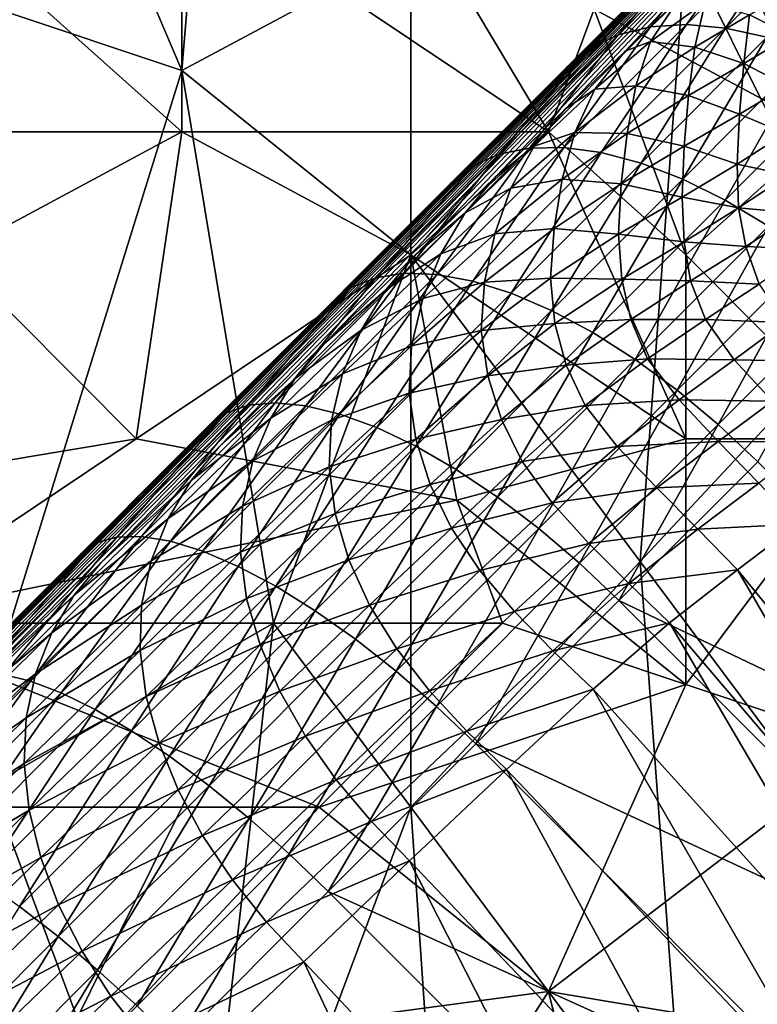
# Model space of a CAD drawing. Extents: x -0.3 to 0.3, y -0.266 to 0.266.
# Tile 307 of 430: x 0.117 to 0.138, y 0.102 to 0.13. Entities that reach past the tile are written whole.
import ezdxf

# ---------------------------------------------------------------- set-up
doc = ezdxf.new("R2010")
doc.units = 0

msp = doc.modelspace()

# ---------------------------------------------------------------- linework, layer by layer
for points in [[(0.062422, 0.058292, 0.651207), (0.098325, 0.094278, 0.707415), (0.153116, 0.149106, 0.661847)], [(0.071184, 0.066945, 0.641935), (0.062422, 0.058292, 0.651207), (0.153116, 0.149106, 0.661847)], [(0.073212, 0.068952, 0.639939), (0.071184, 0.066945, 0.641935), (0.153116, 0.149106, 0.661847)], [(0.0752, 0.070919, 0.637953), (0.073212, 0.068952, 0.639939), (0.153116, 0.149106, 0.661847)], [(0.077147, 0.072845, 0.635977), (0.0752, 0.070919, 0.637953), (0.153116, 0.149106, 0.661847)], [(0.079052, 0.07473, 0.634012), (0.077147, 0.072845, 0.635977), (0.153116, 0.149106, 0.661847)], [(0.080917, 0.076574, 0.63206), (0.079052, 0.07473, 0.634012), (0.153116, 0.149106, 0.661847)], [(0.082743, 0.078379, 0.630117), (0.080917, 0.076574, 0.63206), (0.153116, 0.149106, 0.661847)], [(0.08453, 0.080147, 0.628184), (0.082743, 0.078379, 0.630117), (0.153116, 0.149106, 0.661847)], [(0.086383, 0.081978, 0.626145), (0.08453, 0.080147, 0.628184), (0.153116, 0.149106, 0.661847)], [(0.095263, 0.09075, 0.615906), (0.086383, 0.081978, 0.626145), (0.153116, 0.149106, 0.661847)], [(0.101113, 0.096522, 0.608537), (0.095263, 0.09075, 0.615906), (0.153116, 0.149106, 0.661847)], [(0.098325, 0.094278, 0.707415), (0.129371, 0.12534, 0.693811), (0.153116, 0.149106, 0.661847)], [(0.106393, 0.101728, 0.601386), (0.101113, 0.096522, 0.608537), (0.153116, 0.149106, 0.661847)], [(0.111163, 0.106424, 0.594416), (0.106393, 0.101728, 0.601386), (0.153116, 0.149106, 0.661847)], [(0.153116, 0.149106, 0.661847), (0.115452, 0.110642, 0.587633), (0.111163, 0.106424, 0.594416)], [(0.153116, 0.149106, 0.661847), (0.119289, 0.114409, 0.58104), (0.115452, 0.110642, 0.587633)], [(0.153116, 0.149106, 0.661847), (0.122701, 0.117755, 0.574642), (0.119289, 0.114409, 0.58104)], [(0.153116, 0.149106, 0.661847), (0.125718, 0.120707, 0.568446), (0.122701, 0.117755, 0.574642)], [(0.153116, 0.149106, 0.661847), (0.128367, 0.123293, 0.562462), (0.125718, 0.120707, 0.568446)], [(0.153116, 0.149106, 0.661847), (0.130677, 0.125543, 0.556698), (0.128367, 0.123293, 0.562462)], [(0.129371, 0.12534, 0.693811), (0.142052, 0.138037, 0.680251), (0.153116, 0.149106, 0.661847)], [(0.153116, 0.149106, 0.661847), (0.132677, 0.127484, 0.551169), (0.130677, 0.125543, 0.556698)], [(0.153116, 0.149106, 0.661847), (0.134395, 0.129148, 0.545887), (0.132677, 0.127484, 0.551169)], [(0.153116, 0.149106, 0.661847), (0.135882, 0.130559, 0.540875), (0.134395, 0.129148, 0.545887)], [(0.121613, 0.128587, 0.768198), (0.122935, 0.144508, 0.768304), (0.116328, 0.14097, 0.767567)], [(0.121613, 0.128587, 0.768198), (0.12822, 0.132125, 0.768931), (0.122935, 0.144508, 0.768304)], [(0.202647, 0.143044, 0.584312), (0.167234, 0.106822, 0.684081), (0.089653, 0.029259, 0.659767)], [(0.202647, 0.143044, 0.584312), (0.089653, 0.029259, 0.659767), (0.10117, 0.040994, 0.639939)], [(0.202647, 0.143044, 0.584312), (0.10117, 0.040994, 0.639939), (0.103137, 0.042982, 0.637953)], [(0.202647, 0.143044, 0.584312), (0.103137, 0.042982, 0.637953), (0.105063, 0.044929, 0.635977)], [(0.202647, 0.143044, 0.584312), (0.105063, 0.044929, 0.635977), (0.106947, 0.046834, 0.634012)], [(0.202647, 0.143044, 0.584312), (0.106947, 0.046834, 0.634012), (0.108791, 0.048699, 0.63206)], [(0.202647, 0.143044, 0.584312), (0.108791, 0.048699, 0.63206), (0.110597, 0.050525, 0.630117)], [(0.202647, 0.143044, 0.584312), (0.110597, 0.050525, 0.630117), (0.112365, 0.052313, 0.628184)], [(0.202647, 0.143044, 0.584312), (0.112365, 0.052313, 0.628184), (0.114196, 0.054165, 0.626145)], [(0.202647, 0.143044, 0.584312), (0.114196, 0.054165, 0.626145), (0.122968, 0.063045, 0.615906)], [(0.202647, 0.143044, 0.584312), (0.122968, 0.063045, 0.615906), (0.12874, 0.068895, 0.608537)], [(0.202647, 0.143044, 0.584312), (0.12874, 0.068895, 0.608537), (0.133945, 0.074175, 0.601386)], [(0.133945, 0.074175, 0.601386), (0.138642, 0.078945, 0.594416), (0.202647, 0.143044, 0.584312)], [(0.111042, 0.132125, 0.76699), (0.121613, 0.128587, 0.768198), (0.116328, 0.14097, 0.767567)], [(0.129371, 0.12534, 0.693811), (0.135921, 0.131898, 0.687614), (0.142052, 0.138037, 0.680251)], [(0.141434, 0.121511, 0.770204), (0.141434, 0.137432, 0.770227), (0.136149, 0.132125, 0.769757)], [(0.132185, 0.126818, 0.710629), (0.121613, 0.133894, 0.711779), (0.126899, 0.135663, 0.711634)], [(0.132185, 0.126818, 0.710629), (0.126899, 0.135663, 0.711634), (0.133506, 0.130356, 0.710779)], [(0.115006, 0.126818, 0.71112), (0.113685, 0.133894, 0.711964), (0.121613, 0.126818, 0.711023)], [(0.121613, 0.126818, 0.711023), (0.113685, 0.133894, 0.711964), (0.121613, 0.133894, 0.711779)], [(0.121613, 0.126818, 0.711023), (0.121613, 0.133894, 0.711779), (0.132185, 0.126818, 0.710629)], [(0.136165, 0.12991, 0.695849), (0.138502, 0.133221, 0.691282), (0.135128, 0.129844, 0.694677)], [(0.135128, 0.129844, 0.694677), (0.138502, 0.133221, 0.691282), (0.137519, 0.13294, 0.690095)], [(0.137288, 0.12981, 0.696935), (0.139586, 0.133333, 0.692407), (0.136165, 0.12991, 0.695849)], [(0.136165, 0.12991, 0.695849), (0.139586, 0.133333, 0.692407), (0.138502, 0.133221, 0.691282)], [(0.137288, 0.12981, 0.696935), (0.140753, 0.133276, 0.693449), (0.139586, 0.133333, 0.692407)], [(0.138478, 0.129545, 0.697917), (0.140753, 0.133276, 0.693449), (0.137288, 0.12981, 0.696935)], [(0.135128, 0.129844, 0.694677), (0.137519, 0.13294, 0.690095), (0.134194, 0.129612, 0.69344)], [(0.134194, 0.129612, 0.69344), (0.137519, 0.13294, 0.690095), (0.136654, 0.132497, 0.688865)], [(0.134194, 0.129612, 0.69344), (0.136654, 0.132497, 0.688865), (0.13338, 0.12922, 0.692159)], [(0.13338, 0.12922, 0.692159), (0.136654, 0.132497, 0.688865), (0.135921, 0.131898, 0.687614)], [(0.115006, 0.107359, 0.767341), (0.121613, 0.128587, 0.768198), (0.111042, 0.132125, 0.76699)], [(0.12822, 0.12328, 0.768914), (0.12822, 0.132125, 0.768931), (0.121613, 0.128587, 0.768198)], [(0.12822, 0.12328, 0.768914), (0.136149, 0.132125, 0.769757), (0.12822, 0.132125, 0.768931)], [(0.134827, 0.114435, 0.769529), (0.136149, 0.132125, 0.769757), (0.12822, 0.12328, 0.768914)], [(0.133506, 0.130356, 0.710779), (0.13747, 0.132125, 0.710432), (0.140113, 0.126818, 0.710045)], [(0.134827, 0.114435, 0.769529), (0.141434, 0.121511, 0.770204), (0.136149, 0.132125, 0.769757)], [(0.140113, 0.126818, 0.710045), (0.13747, 0.132125, 0.710432), (0.144077, 0.130356, 0.709431)], [(0.129371, 0.12534, 0.693811), (0.1327, 0.128672, 0.690856), (0.135921, 0.131898, 0.687614)], [(0.13338, 0.12922, 0.692159), (0.135921, 0.131898, 0.687614), (0.1327, 0.128672, 0.690856)], [(0.139183, 0.129595, 0.527119), (0.137976, 0.130192, 0.531265), (0.139334, 0.130993, 0.527372)], [(0.135125, 0.129423, 0.54037), (0.134395, 0.129148, 0.545887), (0.135882, 0.130559, 0.540875)], [(0.136704, 0.130558, 0.535793), (0.135125, 0.129423, 0.54037), (0.135882, 0.130559, 0.540875)], [(0.136407, 0.129256, 0.535449), (0.135125, 0.129423, 0.54037), (0.136704, 0.130558, 0.535793)], [(0.137976, 0.130192, 0.531265), (0.136407, 0.129256, 0.535449), (0.136704, 0.130558, 0.535793)], [(0.132185, 0.126818, 0.710629), (0.133506, 0.130356, 0.710779), (0.136149, 0.12328, 0.71021)], [(0.136149, 0.12328, 0.71021), (0.133506, 0.130356, 0.710779), (0.140113, 0.126818, 0.710045)], [(0.137814, 0.128791, 0.530975), (0.136407, 0.129256, 0.535449), (0.137976, 0.130192, 0.531265)], [(0.139183, 0.129595, 0.527119), (0.137814, 0.128791, 0.530975), (0.137976, 0.130192, 0.531265)], [(0.132626, 0.12637, 0.698989), (0.135128, 0.129844, 0.694677), (0.131638, 0.126352, 0.697774)], [(0.131638, 0.126352, 0.697774), (0.135128, 0.129844, 0.694677), (0.134194, 0.129612, 0.69344)], [(0.133704, 0.126225, 0.700115), (0.136165, 0.12991, 0.695849), (0.132626, 0.12637, 0.698989)], [(0.132626, 0.12637, 0.698989), (0.136165, 0.12991, 0.695849), (0.135128, 0.129844, 0.694677)], [(0.133704, 0.126225, 0.700115), (0.137288, 0.12981, 0.696935), (0.136165, 0.12991, 0.695849)], [(0.134853, 0.125919, 0.701134), (0.137288, 0.12981, 0.696935), (0.133704, 0.126225, 0.700115)], [(0.134853, 0.125919, 0.701134), (0.138478, 0.129545, 0.697917), (0.137288, 0.12981, 0.696935)], [(0.131638, 0.126352, 0.697774), (0.134194, 0.129612, 0.69344), (0.130757, 0.126172, 0.696491)], [(0.130757, 0.126172, 0.696491), (0.134194, 0.129612, 0.69344), (0.13338, 0.12922, 0.692159)], [(0.134704, 0.128144, 0.53993), (0.133516, 0.128047, 0.545286), (0.135125, 0.129423, 0.54037)], [(0.135125, 0.129423, 0.54037), (0.133516, 0.128047, 0.545286), (0.134395, 0.129148, 0.545887)], [(0.136407, 0.129256, 0.535449), (0.134704, 0.128144, 0.53993), (0.135125, 0.129423, 0.54037)], [(0.136053, 0.125459, 0.702027), (0.138478, 0.129545, 0.697917), (0.134853, 0.125919, 0.701134)], [(0.136053, 0.125459, 0.702027), (0.139714, 0.129121, 0.698778), (0.138478, 0.129545, 0.697917)], [(0.139061, 0.128145, 0.526842), (0.137814, 0.128791, 0.530975), (0.139183, 0.129595, 0.527119)], [(0.130757, 0.126172, 0.696491), (0.13338, 0.12922, 0.692159), (0.129996, 0.125833, 0.695163)], [(0.129996, 0.125833, 0.695163), (0.13338, 0.12922, 0.692159), (0.1327, 0.128672, 0.690856)], [(0.133516, 0.128047, 0.545286), (0.132677, 0.127484, 0.551169), (0.134395, 0.129148, 0.545887)], [(0.136223, 0.127862, 0.535106), (0.134704, 0.128144, 0.53993), (0.136407, 0.129256, 0.535449)], [(0.137283, 0.124851, 0.702779), (0.139714, 0.129121, 0.698778), (0.136053, 0.125459, 0.702027)], [(0.137814, 0.128791, 0.530975), (0.136223, 0.127862, 0.535106), (0.136407, 0.129256, 0.535449)], [(0.137283, 0.124851, 0.702779), (0.140975, 0.128543, 0.699504), (0.139714, 0.129121, 0.698778)], [(0.115006, 0.107359, 0.767341), (0.124256, 0.112666, 0.768424), (0.121613, 0.128587, 0.768198)], [(0.124256, 0.112666, 0.768424), (0.12822, 0.12328, 0.768914), (0.121613, 0.128587, 0.768198)], [(0.129996, 0.125833, 0.695163), (0.1327, 0.128672, 0.690856), (0.129371, 0.12534, 0.693811)], [(0.137689, 0.127328, 0.530662), (0.136223, 0.127862, 0.535106), (0.137814, 0.128791, 0.530975)], [(0.138524, 0.124106, 0.703378), (0.140975, 0.128543, 0.699504), (0.137283, 0.124851, 0.702779)], [(0.139061, 0.128145, 0.526842), (0.137689, 0.127328, 0.530662), (0.137814, 0.128791, 0.530975)], [(0.132945, 0.126804, 0.544742), (0.131767, 0.12641, 0.550496), (0.133516, 0.128047, 0.545286)], [(0.133516, 0.128047, 0.545286), (0.131767, 0.12641, 0.550496), (0.132677, 0.127484, 0.551169)], [(0.134449, 0.126767, 0.53951), (0.132945, 0.126804, 0.544742), (0.134704, 0.128144, 0.53993)], [(0.134704, 0.128144, 0.53993), (0.132945, 0.126804, 0.544742), (0.133516, 0.128047, 0.545286)], [(0.136223, 0.127862, 0.535106), (0.134449, 0.126767, 0.53951), (0.134704, 0.128144, 0.53993)], [(0.139012, 0.126775, 0.526571), (0.137689, 0.127328, 0.530662), (0.139061, 0.128145, 0.526842)], [(0.136098, 0.126402, 0.534751), (0.134449, 0.126767, 0.53951), (0.136223, 0.127862, 0.535106)], [(0.137689, 0.127328, 0.530662), (0.136098, 0.126402, 0.534751), (0.136223, 0.127862, 0.535106)], [(0.131767, 0.12641, 0.550496), (0.130677, 0.125543, 0.556698), (0.132677, 0.127484, 0.551169)], [(0.137626, 0.125891, 0.53035), (0.136098, 0.126402, 0.534751), (0.137689, 0.127328, 0.530662)], [(0.139012, 0.126775, 0.526571), (0.137626, 0.125891, 0.53035), (0.137689, 0.127328, 0.530662)], [(0.115006, 0.12328, 0.710762), (0.115006, 0.126818, 0.71112), (0.121613, 0.126818, 0.711023)], [(0.115006, 0.12328, 0.710762), (0.121613, 0.126818, 0.711023), (0.120292, 0.117973, 0.710269)], [(0.120292, 0.117973, 0.710269), (0.121613, 0.126818, 0.711023), (0.12822, 0.12328, 0.710546)], [(0.12822, 0.12328, 0.710546), (0.121613, 0.126818, 0.711023), (0.132185, 0.126818, 0.710629)], [(0.12822, 0.12328, 0.710546), (0.132185, 0.126818, 0.710629), (0.136149, 0.117973, 0.709937)], [(0.136149, 0.117973, 0.709937), (0.132185, 0.126818, 0.710629), (0.136149, 0.12328, 0.71021)], [(0.141434, 0.117973, 0.709737), (0.136149, 0.12328, 0.71021), (0.140113, 0.126818, 0.710045)], [(0.13258, 0.125454, 0.54423), (0.131095, 0.1252, 0.549858), (0.132945, 0.126804, 0.544742)], [(0.132945, 0.126804, 0.544742), (0.131095, 0.1252, 0.549858), (0.131767, 0.12641, 0.550496)], [(0.134449, 0.126767, 0.53951), (0.13258, 0.125454, 0.54423), (0.132945, 0.126804, 0.544742)], [(0.134281, 0.125322, 0.539087), (0.13258, 0.125454, 0.54423), (0.134449, 0.126767, 0.53951)], [(0.136098, 0.126402, 0.534751), (0.134281, 0.125322, 0.539087), (0.134449, 0.126767, 0.53951)], [(0.139096, 0.125567, 0.526325), (0.137626, 0.125891, 0.53035), (0.139012, 0.126775, 0.526571)], [(0.128968, 0.12271, 0.70183), (0.131638, 0.126352, 0.697774), (0.128031, 0.122743, 0.700575)], [(0.128031, 0.122743, 0.700575), (0.131638, 0.126352, 0.697774), (0.130757, 0.126172, 0.696491)], [(0.129999, 0.122518, 0.702992), (0.132626, 0.12637, 0.698989), (0.128968, 0.12271, 0.70183)], [(0.128968, 0.12271, 0.70183), (0.132626, 0.12637, 0.698989), (0.131638, 0.126352, 0.697774)], [(0.131095, 0.1252, 0.549858), (0.129782, 0.12449, 0.555964), (0.131767, 0.12641, 0.550496)], [(0.131767, 0.12641, 0.550496), (0.129782, 0.12449, 0.555964), (0.130677, 0.125543, 0.556698)], [(0.129999, 0.122518, 0.702992), (0.133704, 0.126225, 0.700115), (0.132626, 0.12637, 0.698989)], [(0.136039, 0.12494, 0.534397), (0.134281, 0.125322, 0.539087), (0.136098, 0.126402, 0.534751)], [(0.137626, 0.125891, 0.53035), (0.136039, 0.12494, 0.534397), (0.136098, 0.126402, 0.534751)], [(0.128031, 0.122743, 0.700575), (0.130757, 0.126172, 0.696491), (0.127203, 0.122616, 0.699251)], [(0.127203, 0.122616, 0.699251), (0.130757, 0.126172, 0.696491), (0.129996, 0.125833, 0.695163)], [(0.131105, 0.12217, 0.704044), (0.133704, 0.126225, 0.700115), (0.129999, 0.122518, 0.702992)], [(0.131105, 0.12217, 0.704044), (0.134853, 0.125919, 0.701134), (0.133704, 0.126225, 0.700115)], [(0.127203, 0.122616, 0.699251), (0.129996, 0.125833, 0.695163), (0.126498, 0.122332, 0.69788)], [(0.126498, 0.122332, 0.69788), (0.129996, 0.125833, 0.695163), (0.129371, 0.12534, 0.693811)], [(0.132267, 0.121672, 0.704966), (0.134853, 0.125919, 0.701134), (0.131105, 0.12217, 0.704044)], [(0.132267, 0.121672, 0.704966), (0.136053, 0.125459, 0.702027), (0.134853, 0.125919, 0.701134)], [(0.137665, 0.124632, 0.530062), (0.136039, 0.12494, 0.534397), (0.137626, 0.125891, 0.53035)], [(0.139096, 0.125567, 0.526325), (0.137665, 0.124632, 0.530062), (0.137626, 0.125891, 0.53035)], [(0.129782, 0.12449, 0.555964), (0.128367, 0.123293, 0.562462), (0.130677, 0.125543, 0.556698)], [(0.132346, 0.124034, 0.543732), (0.130635, 0.123883, 0.549256), (0.13258, 0.125454, 0.54423)], [(0.13258, 0.125454, 0.54423), (0.130635, 0.123883, 0.549256), (0.131095, 0.1252, 0.549858)], [(0.133467, 0.121033, 0.705743), (0.136053, 0.125459, 0.702027), (0.132267, 0.121672, 0.704966)], [(0.134281, 0.125322, 0.539087), (0.132346, 0.124034, 0.543732), (0.13258, 0.125454, 0.54423)], [(0.133467, 0.121033, 0.705743), (0.137283, 0.124851, 0.702779), (0.136053, 0.125459, 0.702027)], [(0.139329, 0.124478, 0.526109), (0.137665, 0.124632, 0.530062), (0.139096, 0.125567, 0.526325)], [(0.098325, 0.094278, 0.707415), (0.114887, 0.110845, 0.702836), (0.129371, 0.12534, 0.693811)], [(0.114887, 0.110845, 0.702836), (0.122371, 0.118334, 0.698878), (0.129371, 0.12534, 0.693811)], [(0.122371, 0.118334, 0.698878), (0.125929, 0.121895, 0.696484), (0.129371, 0.12534, 0.693811)], [(0.126498, 0.122332, 0.69788), (0.129371, 0.12534, 0.693811), (0.125929, 0.121895, 0.696484)], [(0.130635, 0.123883, 0.549256), (0.129077, 0.123308, 0.555251), (0.131095, 0.1252, 0.549858)], [(0.131095, 0.1252, 0.549858), (0.129077, 0.123308, 0.555251), (0.129782, 0.12449, 0.555964)], [(0.134202, 0.123871, 0.538672), (0.132346, 0.124034, 0.543732), (0.134281, 0.125322, 0.539087)], [(0.136039, 0.12494, 0.534397), (0.134202, 0.123871, 0.538672), (0.134281, 0.125322, 0.539087)], [(0.134682, 0.120264, 0.706361), (0.137283, 0.124851, 0.702779), (0.133467, 0.121033, 0.705743)], [(0.1361, 0.123654, 0.534078), (0.134202, 0.123871, 0.538672), (0.136039, 0.12494, 0.534397)], [(0.134682, 0.120264, 0.706361), (0.138524, 0.124106, 0.703378), (0.137283, 0.124851, 0.702779)], [(0.137665, 0.124632, 0.530062), (0.1361, 0.123654, 0.534078), (0.136039, 0.12494, 0.534397)], [(0.137871, 0.123512, 0.529812), (0.1361, 0.123654, 0.534078), (0.137665, 0.124632, 0.530062)], [(0.139329, 0.124478, 0.526109), (0.137871, 0.123512, 0.529812), (0.137665, 0.124632, 0.530062)], [(0.129077, 0.123308, 0.555251), (0.127492, 0.122264, 0.561666), (0.129782, 0.12449, 0.555964)], [(0.129782, 0.12449, 0.555964), (0.127492, 0.122264, 0.561666), (0.128367, 0.123293, 0.562462)], [(0.139679, 0.123435, 0.525926), (0.137871, 0.123512, 0.529812), (0.139329, 0.124478, 0.526109)], [(0.132243, 0.122602, 0.543259), (0.130341, 0.122492, 0.548683), (0.132346, 0.124034, 0.543732)], [(0.132346, 0.124034, 0.543732), (0.130341, 0.122492, 0.548683), (0.130635, 0.123883, 0.549256)], [(0.134202, 0.123871, 0.538672), (0.132243, 0.122602, 0.543259), (0.132346, 0.124034, 0.543732)], [(0.135893, 0.119377, 0.706811), (0.138524, 0.124106, 0.703378), (0.134682, 0.120264, 0.706361)], [(0.135893, 0.119377, 0.706811), (0.139753, 0.123237, 0.703814), (0.138524, 0.124106, 0.703378)], [(0.130341, 0.122492, 0.548683), (0.128561, 0.122018, 0.554569), (0.130635, 0.123883, 0.549256)], [(0.130635, 0.123883, 0.549256), (0.128561, 0.122018, 0.554569), (0.129077, 0.123308, 0.555251)], [(0.134296, 0.12257, 0.538311), (0.132243, 0.122602, 0.543259), (0.134202, 0.123871, 0.538672)], [(0.1361, 0.123654, 0.534078), (0.134296, 0.12257, 0.538311), (0.134202, 0.123871, 0.538672)], [(0.136279, 0.122523, 0.533789), (0.134296, 0.12257, 0.538311), (0.1361, 0.123654, 0.534078)], [(0.137871, 0.123512, 0.529812), (0.136279, 0.122523, 0.533789), (0.1361, 0.123654, 0.534078)], [(0.138255, 0.122428, 0.529609), (0.136279, 0.122523, 0.533789), (0.137871, 0.123512, 0.529812)], [(0.139679, 0.123435, 0.525926), (0.138255, 0.122428, 0.529609), (0.137871, 0.123512, 0.529812)], [(0.120292, 0.117973, 0.710269), (0.109721, 0.116204, 0.710161), (0.115006, 0.12328, 0.710762)], [(0.129542, 0.116204, 0.709996), (0.120292, 0.117973, 0.710269), (0.12822, 0.12328, 0.710546)], [(0.124256, 0.112666, 0.768424), (0.12822, 0.107359, 0.768804), (0.12822, 0.12328, 0.768914)], [(0.127492, 0.122264, 0.561666), (0.125718, 0.120707, 0.568446), (0.128367, 0.123293, 0.562462)], [(0.128561, 0.122018, 0.554569), (0.126781, 0.121107, 0.560886), (0.129077, 0.123308, 0.555251)], [(0.129077, 0.123308, 0.555251), (0.126781, 0.121107, 0.560886), (0.127492, 0.122264, 0.561666)], [(0.129542, 0.116204, 0.709996), (0.12822, 0.12328, 0.710546), (0.136149, 0.117973, 0.709937)], [(0.12822, 0.107359, 0.768804), (0.134827, 0.114435, 0.769529), (0.12822, 0.12328, 0.768914)], [(0.137079, 0.118388, 0.707084), (0.139753, 0.123237, 0.703814), (0.135893, 0.119377, 0.706811)], [(0.141434, 0.117973, 0.709737), (0.136149, 0.117973, 0.709937), (0.136149, 0.12328, 0.71021)], [(0.137079, 0.118388, 0.707084), (0.14095, 0.122259, 0.704078), (0.139753, 0.123237, 0.703814)], [(0.124303, 0.119013, 0.703083), (0.127203, 0.122616, 0.699251), (0.12353, 0.118941, 0.701722)], [(0.12353, 0.118941, 0.701722), (0.127203, 0.122616, 0.699251), (0.126498, 0.122332, 0.69788)], [(0.125188, 0.118929, 0.704372), (0.128031, 0.122743, 0.700575), (0.124303, 0.119013, 0.703083)], [(0.124303, 0.119013, 0.703083), (0.128031, 0.122743, 0.700575), (0.127203, 0.122616, 0.699251)], [(0.125188, 0.118929, 0.704372), (0.128968, 0.12271, 0.70183), (0.128031, 0.122743, 0.700575)], [(0.12617, 0.118689, 0.705568), (0.128968, 0.12271, 0.70183), (0.125188, 0.118929, 0.704372)], [(0.12617, 0.118689, 0.705568), (0.129999, 0.122518, 0.702992), (0.128968, 0.12271, 0.70183)], [(0.132365, 0.121297, 0.542854), (0.130248, 0.121095, 0.548159), (0.132243, 0.122602, 0.543259)], [(0.132243, 0.122602, 0.543259), (0.130248, 0.121095, 0.548159), (0.130341, 0.122492, 0.548683)], [(0.134296, 0.12257, 0.538311), (0.132365, 0.121297, 0.542854), (0.132243, 0.122602, 0.543259)], [(0.134555, 0.121412, 0.537997), (0.132365, 0.121297, 0.542854), (0.134296, 0.12257, 0.538311)], [(0.136279, 0.122523, 0.533789), (0.134555, 0.121412, 0.537997), (0.134296, 0.12257, 0.538311)], [(0.12353, 0.118941, 0.701722), (0.126498, 0.122332, 0.69788), (0.122882, 0.118713, 0.700312)], [(0.122882, 0.118713, 0.700312), (0.126498, 0.122332, 0.69788), (0.125929, 0.121895, 0.696484)], [(0.127233, 0.118297, 0.706648), (0.129999, 0.122518, 0.702992), (0.12617, 0.118689, 0.705568)], [(0.127233, 0.118297, 0.706648), (0.131105, 0.12217, 0.704044), (0.129999, 0.122518, 0.702992)], [(0.130248, 0.121095, 0.548159), (0.128239, 0.120657, 0.553927), (0.130341, 0.122492, 0.548683)], [(0.130341, 0.122492, 0.548683), (0.128239, 0.120657, 0.553927), (0.128561, 0.122018, 0.554569)], [(0.136712, 0.121412, 0.533569), (0.134555, 0.121412, 0.537997), (0.136279, 0.122523, 0.533789)], [(0.138255, 0.122428, 0.529609), (0.136712, 0.121412, 0.533569), (0.136279, 0.122523, 0.533789)], [(0.138988, 0.121324, 0.529511), (0.136712, 0.121412, 0.533569), (0.138255, 0.122428, 0.529609)], [(0.126781, 0.121107, 0.560886), (0.124868, 0.119703, 0.567592), (0.127492, 0.122264, 0.561666)], [(0.127492, 0.122264, 0.561666), (0.124868, 0.119703, 0.567592), (0.125718, 0.120707, 0.568446)], [(0.128239, 0.120657, 0.553927), (0.12625, 0.119845, 0.560134), (0.128561, 0.122018, 0.554569)], [(0.128561, 0.122018, 0.554569), (0.12625, 0.119845, 0.560134), (0.126781, 0.121107, 0.560886)], [(0.128357, 0.117762, 0.707596), (0.131105, 0.12217, 0.704044), (0.127233, 0.118297, 0.706648)], [(0.128357, 0.117762, 0.707596), (0.132267, 0.121672, 0.704966), (0.131105, 0.12217, 0.704044)], [(0.138219, 0.117314, 0.707175), (0.14095, 0.122259, 0.704078), (0.137079, 0.118388, 0.707084)], [(0.122882, 0.118713, 0.700312), (0.125929, 0.121895, 0.696484), (0.122371, 0.118334, 0.698878)], [(0.129524, 0.117091, 0.708395), (0.132267, 0.121672, 0.704966), (0.128357, 0.117762, 0.707596)], [(0.129524, 0.117091, 0.708395), (0.133467, 0.121033, 0.705743), (0.132267, 0.121672, 0.704966)], [(0.145399, 0.100283, 0.770395), (0.141434, 0.121511, 0.770204), (0.134827, 0.114435, 0.769529)], [(0.132365, 0.121297, 0.542854), (0.130432, 0.119785, 0.547721), (0.130248, 0.121095, 0.548159)], [(0.132698, 0.1201, 0.542516), (0.130432, 0.119785, 0.547721), (0.132365, 0.121297, 0.542854)], [(0.134555, 0.121412, 0.537997), (0.132698, 0.1201, 0.542516), (0.132365, 0.121297, 0.542854)], [(0.135038, 0.120282, 0.53775), (0.132698, 0.1201, 0.542516), (0.134555, 0.121412, 0.537997)], [(0.136712, 0.121412, 0.533569), (0.135038, 0.120282, 0.53775), (0.134555, 0.121412, 0.537997)], [(0.13754, 0.120249, 0.533464), (0.135038, 0.120282, 0.53775), (0.136712, 0.121412, 0.533569)], [(0.138988, 0.121324, 0.529511), (0.13754, 0.120249, 0.533464), (0.136712, 0.121412, 0.533569)], [(0.14002, 0.120204, 0.52951), (0.13754, 0.120249, 0.533464), (0.138988, 0.121324, 0.529511)], [(0.12625, 0.119845, 0.560134), (0.124177, 0.118572, 0.566752), (0.126781, 0.121107, 0.560886)], [(0.126781, 0.121107, 0.560886), (0.124177, 0.118572, 0.566752), (0.124868, 0.119703, 0.567592)], [(0.130432, 0.119785, 0.547721), (0.128164, 0.119291, 0.553354), (0.130248, 0.121095, 0.548159)], [(0.130248, 0.121095, 0.548159), (0.128164, 0.119291, 0.553354), (0.128239, 0.120657, 0.553927)], [(0.130714, 0.116295, 0.70903), (0.133467, 0.121033, 0.705743), (0.129524, 0.117091, 0.708395)], [(0.130714, 0.116295, 0.70903), (0.134682, 0.120264, 0.706361), (0.133467, 0.121033, 0.705743)], [(0.124868, 0.119703, 0.567592), (0.122701, 0.117755, 0.574642), (0.125718, 0.120707, 0.568446)], [(0.128164, 0.119291, 0.553354), (0.125926, 0.118513, 0.559432), (0.128239, 0.120657, 0.553927)], [(0.128239, 0.120657, 0.553927), (0.125926, 0.118513, 0.559432), (0.12625, 0.119845, 0.560134)], [(0.132698, 0.1201, 0.542516), (0.130834, 0.118535, 0.547356), (0.130432, 0.119785, 0.547721)], [(0.131906, 0.11539, 0.709492), (0.134682, 0.120264, 0.706361), (0.130714, 0.116295, 0.70903)], [(0.133245, 0.118935, 0.542249), (0.130834, 0.118535, 0.547356), (0.132698, 0.1201, 0.542516)], [(0.131906, 0.11539, 0.709492), (0.135893, 0.119377, 0.706811), (0.134682, 0.120264, 0.706361)], [(0.135038, 0.120282, 0.53775), (0.133245, 0.118935, 0.542249), (0.132698, 0.1201, 0.542516)], [(0.135948, 0.119102, 0.537631), (0.133245, 0.118935, 0.542249), (0.135038, 0.120282, 0.53775)], [(0.13754, 0.120249, 0.533464), (0.135948, 0.119102, 0.537631), (0.135038, 0.120282, 0.53775)], [(0.13864, 0.119056, 0.533445), (0.135948, 0.119102, 0.537631), (0.13754, 0.120249, 0.533464)], [(0.14002, 0.120204, 0.52951), (0.13864, 0.119056, 0.533445), (0.13754, 0.120249, 0.533464)], [(0.125926, 0.118513, 0.559432), (0.123664, 0.117336, 0.565943), (0.12625, 0.119845, 0.560134)], [(0.12625, 0.119845, 0.560134), (0.123664, 0.117336, 0.565943), (0.124177, 0.118572, 0.566752)], [(0.130432, 0.119785, 0.547721), (0.128356, 0.117961, 0.552866), (0.128164, 0.119291, 0.553354)], [(0.130834, 0.118535, 0.547356), (0.128356, 0.117961, 0.552866), (0.130432, 0.119785, 0.547721)], [(0.124177, 0.118572, 0.566752), (0.121878, 0.116778, 0.573731), (0.124868, 0.119703, 0.567592)], [(0.124868, 0.119703, 0.567592), (0.121878, 0.116778, 0.573731), (0.122701, 0.117755, 0.574642)], [(0.128356, 0.117961, 0.552866), (0.125857, 0.117167, 0.558805), (0.128164, 0.119291, 0.553354)], [(0.128164, 0.119291, 0.553354), (0.125857, 0.117167, 0.558805), (0.125926, 0.118513, 0.559432)], [(0.133081, 0.11439, 0.709773), (0.135893, 0.119377, 0.706811), (0.131906, 0.11539, 0.709492)], [(0.133081, 0.11439, 0.709773), (0.137079, 0.118388, 0.707084), (0.135893, 0.119377, 0.706811)], [(0.120452, 0.11516, 0.705299), (0.12353, 0.118941, 0.701722), (0.119734, 0.115143, 0.703906)], [(0.119734, 0.115143, 0.703906), (0.12353, 0.118941, 0.701722), (0.122882, 0.118713, 0.700312)], [(0.121284, 0.115023, 0.706619), (0.124303, 0.119013, 0.703083), (0.120452, 0.11516, 0.705299)], [(0.120452, 0.11516, 0.705299), (0.124303, 0.119013, 0.703083), (0.12353, 0.118941, 0.701722)], [(0.121284, 0.115023, 0.706619), (0.125188, 0.118929, 0.704372), (0.124303, 0.119013, 0.703083)], [(0.122217, 0.114735, 0.707842), (0.125188, 0.118929, 0.704372), (0.121284, 0.115023, 0.706619)], [(0.122217, 0.114735, 0.707842), (0.12617, 0.118689, 0.705568), (0.125188, 0.118929, 0.704372)], [(0.133245, 0.118935, 0.542249), (0.13143, 0.117323, 0.547062), (0.130834, 0.118535, 0.547356)], [(0.134164, 0.117753, 0.542105), (0.13143, 0.117323, 0.547062), (0.133245, 0.118935, 0.542249)], [(0.135948, 0.119102, 0.537631), (0.134164, 0.117753, 0.542105), (0.133245, 0.118935, 0.542249)], [(0.13708, 0.117893, 0.537587), (0.134164, 0.117753, 0.542105), (0.135948, 0.119102, 0.537631)], [(0.13864, 0.119056, 0.533445), (0.13708, 0.117893, 0.537587), (0.135948, 0.119102, 0.537631)], [(0.139803, 0.117874, 0.533458), (0.13708, 0.117893, 0.537587), (0.13864, 0.119056, 0.533445)], [(0.119734, 0.115143, 0.703906), (0.122882, 0.118713, 0.700312), (0.119144, 0.114973, 0.702463)], [(0.119144, 0.114973, 0.702463), (0.122882, 0.118713, 0.700312), (0.122371, 0.118334, 0.698878)], [(0.123235, 0.114299, 0.708948), (0.12617, 0.118689, 0.705568), (0.122217, 0.114735, 0.707842)], [(0.123235, 0.114299, 0.708948), (0.127233, 0.118297, 0.706648), (0.12617, 0.118689, 0.705568)], [(0.114887, 0.110845, 0.702836), (0.118692, 0.114652, 0.700995), (0.122371, 0.118334, 0.698878)], [(0.119144, 0.114973, 0.702463), (0.122371, 0.118334, 0.698878), (0.118692, 0.114652, 0.700995)], [(0.123664, 0.117336, 0.565943), (0.121215, 0.115674, 0.572835), (0.124177, 0.118572, 0.566752)], [(0.124177, 0.118572, 0.566752), (0.121215, 0.115674, 0.572835), (0.121878, 0.116778, 0.573731)], [(0.125857, 0.117167, 0.558805), (0.123363, 0.116034, 0.565188), (0.125926, 0.118513, 0.559432)], [(0.125926, 0.118513, 0.559432), (0.123363, 0.116034, 0.565188), (0.123664, 0.117336, 0.565943)], [(0.130834, 0.118535, 0.547356), (0.128774, 0.116662, 0.552458), (0.128356, 0.117961, 0.552866)], [(0.13143, 0.117323, 0.547062), (0.128774, 0.116662, 0.552458), (0.130834, 0.118535, 0.547356)], [(0.134217, 0.113312, 0.709867), (0.137079, 0.118388, 0.707084), (0.133081, 0.11439, 0.709773)], [(0.134217, 0.113312, 0.709867), (0.138219, 0.117314, 0.707175), (0.137079, 0.118388, 0.707084)], [(0.124321, 0.113725, 0.709918), (0.127233, 0.118297, 0.706648), (0.123235, 0.114299, 0.708948)], [(0.124321, 0.113725, 0.709918), (0.128357, 0.117762, 0.707596), (0.127233, 0.118297, 0.706648)], [(0.112363, 0.112666, 0.709921), (0.109721, 0.116204, 0.710161), (0.120292, 0.117973, 0.710269)], [(0.112363, 0.112666, 0.709921), (0.120292, 0.117973, 0.710269), (0.129542, 0.116204, 0.709996)], [(0.121878, 0.116778, 0.573731), (0.119289, 0.114409, 0.58104), (0.122701, 0.117755, 0.574642)], [(0.125455, 0.113021, 0.710735), (0.128357, 0.117762, 0.707596), (0.124321, 0.113725, 0.709918)], [(0.125455, 0.113021, 0.710735), (0.129524, 0.117091, 0.708395), (0.128357, 0.117762, 0.707596)], [(0.128356, 0.117961, 0.552866), (0.126037, 0.115825, 0.558261), (0.125857, 0.117167, 0.558805)], [(0.128774, 0.116662, 0.552458), (0.126037, 0.115825, 0.558261), (0.128356, 0.117961, 0.552866)], [(0.129542, 0.116204, 0.709996), (0.136149, 0.117973, 0.709937), (0.136149, 0.110897, 0.709604)], [(0.134164, 0.117753, 0.542105), (0.132289, 0.116133, 0.546868), (0.13143, 0.117323, 0.547062)], [(0.135305, 0.116561, 0.542044), (0.132289, 0.116133, 0.546868), (0.134164, 0.117753, 0.542105)], [(0.13708, 0.117893, 0.537587), (0.135305, 0.116561, 0.542044), (0.134164, 0.117753, 0.542105)], [(0.13825, 0.116693, 0.537571), (0.135305, 0.116561, 0.542044), (0.13708, 0.117893, 0.537587)], [(0.136149, 0.110897, 0.709604), (0.136149, 0.117973, 0.709937), (0.141434, 0.117973, 0.709737)], [(0.136149, 0.110897, 0.709604), (0.141434, 0.117973, 0.709737), (0.141434, 0.109128, 0.709508)], [(0.139803, 0.117874, 0.533458), (0.13825, 0.116693, 0.537571), (0.13708, 0.117893, 0.537587)], [(0.123363, 0.116034, 0.565188), (0.120727, 0.114463, 0.571972), (0.123664, 0.117336, 0.565943)], [(0.123664, 0.117336, 0.565943), (0.120727, 0.114463, 0.571972), (0.121215, 0.115674, 0.572835)], [(0.13143, 0.117323, 0.547062), (0.129389, 0.115401, 0.55213), (0.128774, 0.116662, 0.552458)], [(0.132289, 0.116133, 0.546868), (0.129389, 0.115401, 0.55213), (0.13143, 0.117323, 0.547062)], [(0.134217, 0.113312, 0.709867), (0.149532, 0.106001, 0.707175), (0.138219, 0.117314, 0.707175)], [(0.126037, 0.115825, 0.558261), (0.123305, 0.114708, 0.564509), (0.125857, 0.117167, 0.558805)], [(0.125857, 0.117167, 0.558805), (0.123305, 0.114708, 0.564509), (0.123363, 0.116034, 0.565188)], [(0.126619, 0.1122, 0.711386), (0.129524, 0.117091, 0.708395), (0.125455, 0.113021, 0.710735)], [(0.126619, 0.1122, 0.711386), (0.130714, 0.116295, 0.70903), (0.129524, 0.117091, 0.708395)], [(0.121215, 0.115674, 0.572835), (0.118495, 0.113461, 0.580075), (0.121878, 0.116778, 0.573731)], [(0.121878, 0.116778, 0.573731), (0.118495, 0.113461, 0.580075), (0.119289, 0.114409, 0.58104)], [(0.128774, 0.116662, 0.552458), (0.126432, 0.114491, 0.5578), (0.126037, 0.115825, 0.558261)], [(0.129389, 0.115401, 0.55213), (0.126432, 0.114491, 0.5578), (0.128774, 0.116662, 0.552458)], [(0.13825, 0.116693, 0.537571), (0.136486, 0.115373, 0.542018), (0.135305, 0.116561, 0.542044)], [(0.139378, 0.115516, 0.537563), (0.136486, 0.115373, 0.542018), (0.13825, 0.116693, 0.537571)], [(0.135305, 0.116561, 0.542044), (0.133347, 0.114962, 0.546762), (0.132289, 0.116133, 0.546868)], [(0.136486, 0.115373, 0.542018), (0.133347, 0.114962, 0.546762), (0.135305, 0.116561, 0.542044)], [(0.112363, 0.112666, 0.709921), (0.129542, 0.116204, 0.709996), (0.130863, 0.112666, 0.709759)], [(0.127793, 0.111276, 0.711859), (0.130714, 0.116295, 0.70903), (0.126619, 0.1122, 0.711386)], [(0.127793, 0.111276, 0.711859), (0.131906, 0.11539, 0.709492), (0.130714, 0.116295, 0.70903)], [(0.132289, 0.116133, 0.546868), (0.130202, 0.114182, 0.55189), (0.129389, 0.115401, 0.55213)], [(0.130863, 0.112666, 0.709759), (0.129542, 0.116204, 0.709996), (0.136149, 0.110897, 0.709604)], [(0.133347, 0.114962, 0.546762), (0.130202, 0.114182, 0.55189), (0.132289, 0.116133, 0.546868)], [(0.123305, 0.114708, 0.564509), (0.120451, 0.113185, 0.571166), (0.123363, 0.116034, 0.565188)], [(0.123363, 0.116034, 0.565188), (0.120451, 0.113185, 0.571166), (0.120727, 0.114463, 0.571972)], [(0.126037, 0.115825, 0.558261), (0.123482, 0.113372, 0.563913), (0.123305, 0.114708, 0.564509)], [(0.126432, 0.114491, 0.5578), (0.123482, 0.113372, 0.563913), (0.126037, 0.115825, 0.558261)], [(0.120727, 0.114463, 0.571972), (0.11786, 0.112384, 0.579126), (0.121215, 0.115674, 0.572835)], [(0.121215, 0.115674, 0.572835), (0.11786, 0.112384, 0.579126), (0.118495, 0.113461, 0.580075)], [(0.139378, 0.115516, 0.537563), (0.137634, 0.114199, 0.54201), (0.136486, 0.115373, 0.542018)], [(0.139378, 0.115516, 0.537563), (0.146218, 0.103698, 0.541587), (0.137634, 0.114199, 0.54201)], [(0.129389, 0.115401, 0.55213), (0.127028, 0.113184, 0.557426), (0.126432, 0.114491, 0.5578)], [(0.130202, 0.114182, 0.55189), (0.127028, 0.113184, 0.557426), (0.129389, 0.115401, 0.55213)], [(0.128955, 0.110265, 0.712146), (0.131906, 0.11539, 0.709492), (0.127793, 0.111276, 0.711859)], [(0.128955, 0.110265, 0.712146), (0.133081, 0.11439, 0.709773), (0.131906, 0.11539, 0.709492)], [(0.136486, 0.115373, 0.542018), (0.134498, 0.11381, 0.546715), (0.133347, 0.114962, 0.546762)], [(0.137634, 0.114199, 0.54201), (0.134498, 0.11381, 0.546715), (0.136486, 0.115373, 0.542018)], [(0.115813, 0.11122, 0.705803), (0.119144, 0.114973, 0.702463), (0.115281, 0.111107, 0.704332)], [(0.115281, 0.111107, 0.704332), (0.119144, 0.114973, 0.702463), (0.118692, 0.114652, 0.700995)], [(0.116474, 0.111181, 0.707223), (0.119734, 0.115143, 0.703906), (0.115813, 0.11122, 0.705803)], [(0.115813, 0.11122, 0.705803), (0.119734, 0.115143, 0.703906), (0.119144, 0.114973, 0.702463)], [(0.117254, 0.110992, 0.708568), (0.120452, 0.11516, 0.705299), (0.116474, 0.111181, 0.707223)], [(0.116474, 0.111181, 0.707223), (0.120452, 0.11516, 0.705299), (0.119734, 0.115143, 0.703906)], [(0.117254, 0.110992, 0.708568), (0.121284, 0.115023, 0.706619), (0.120452, 0.11516, 0.705299)], [(0.118138, 0.110654, 0.709815), (0.121284, 0.115023, 0.706619), (0.117254, 0.110992, 0.708568)], [(0.118138, 0.110654, 0.709815), (0.122217, 0.114735, 0.707842), (0.121284, 0.115023, 0.706619)], [(0.133347, 0.114962, 0.546762), (0.131205, 0.113003, 0.551745), (0.130202, 0.114182, 0.55189)], [(0.134498, 0.11381, 0.546715), (0.131205, 0.113003, 0.551745), (0.133347, 0.114962, 0.546762)], [(0.115281, 0.111107, 0.704332), (0.118692, 0.114652, 0.700995), (0.114887, 0.110845, 0.702836)], [(0.119112, 0.110175, 0.710942), (0.122217, 0.114735, 0.707842), (0.118138, 0.110654, 0.709815)], [(0.119112, 0.110175, 0.710942), (0.123235, 0.114299, 0.708948), (0.122217, 0.114735, 0.707842)], [(0.123482, 0.113372, 0.563913), (0.120411, 0.111878, 0.570438), (0.123305, 0.114708, 0.564509)], [(0.123305, 0.114708, 0.564509), (0.120411, 0.111878, 0.570438), (0.120451, 0.113185, 0.571166)], [(0.118495, 0.113461, 0.580075), (0.115452, 0.110642, 0.587633), (0.119289, 0.114409, 0.58104)], [(0.120451, 0.113185, 0.571166), (0.117398, 0.111199, 0.578212), (0.120727, 0.114463, 0.571972)], [(0.120727, 0.114463, 0.571972), (0.117398, 0.111199, 0.578212), (0.11786, 0.112384, 0.579126)], [(0.126432, 0.114491, 0.5578), (0.123867, 0.112034, 0.563404), (0.123482, 0.113372, 0.563913)], [(0.127028, 0.113184, 0.557426), (0.123867, 0.112034, 0.563404), (0.126432, 0.114491, 0.5578)], [(0.136149, 0.096745, 0.769505), (0.134827, 0.114435, 0.769529), (0.12822, 0.107359, 0.768804)], [(0.130088, 0.109183, 0.712242), (0.133081, 0.11439, 0.709773), (0.128955, 0.110265, 0.712146)], [(0.130088, 0.109183, 0.712242), (0.134217, 0.113312, 0.709867), (0.133081, 0.11439, 0.709773)], [(0.136149, 0.096745, 0.769505), (0.145399, 0.100283, 0.770395), (0.134827, 0.114435, 0.769529)], [(0.120158, 0.109562, 0.711931), (0.123235, 0.114299, 0.708948), (0.119112, 0.110175, 0.710942)], [(0.120158, 0.109562, 0.711931), (0.124321, 0.113725, 0.709918), (0.123235, 0.114299, 0.708948)], [(0.130202, 0.114182, 0.55189), (0.127811, 0.11192, 0.557146), (0.127028, 0.113184, 0.557426)], [(0.131205, 0.113003, 0.551745), (0.127811, 0.11192, 0.557146), (0.130202, 0.114182, 0.55189)], [(0.137634, 0.114199, 0.54201), (0.135669, 0.112669, 0.546712), (0.134498, 0.11381, 0.546715)], [(0.137634, 0.114199, 0.54201), (0.144688, 0.102095, 0.546387), (0.135669, 0.112669, 0.546712)], [(0.137634, 0.114199, 0.54201), (0.146218, 0.103698, 0.541587), (0.144688, 0.102095, 0.546387)], [(0.134498, 0.11381, 0.546715), (0.132314, 0.111866, 0.551673), (0.131205, 0.113003, 0.551745)], [(0.135669, 0.112669, 0.546712), (0.132314, 0.111866, 0.551673), (0.134498, 0.11381, 0.546715)], [(0.12126, 0.108826, 0.712764), (0.124321, 0.113725, 0.709918), (0.120158, 0.109562, 0.711931)], [(0.12126, 0.108826, 0.712764), (0.125455, 0.113021, 0.710735), (0.124321, 0.113725, 0.709918)], [(0.11786, 0.112384, 0.579126), (0.114688, 0.109723, 0.586617), (0.118495, 0.113461, 0.580075)], [(0.118495, 0.113461, 0.580075), (0.114688, 0.109723, 0.586617), (0.115452, 0.110642, 0.587633)], [(0.123482, 0.113372, 0.563913), (0.120589, 0.110549, 0.569793), (0.120411, 0.111878, 0.570438)], [(0.123867, 0.112034, 0.563404), (0.120589, 0.110549, 0.569793), (0.123482, 0.113372, 0.563913)], [(0.130088, 0.109183, 0.712242), (0.14553, 0.101999, 0.709867), (0.134217, 0.113312, 0.709867)], [(0.134217, 0.113312, 0.709867), (0.14553, 0.101999, 0.709867), (0.149532, 0.106001, 0.707175)], [(0.120411, 0.111878, 0.570438), (0.117129, 0.109935, 0.577351), (0.120451, 0.113185, 0.571166)], [(0.120451, 0.113185, 0.571166), (0.117129, 0.109935, 0.577351), (0.117398, 0.111199, 0.578212)], [(0.122398, 0.107979, 0.713427), (0.125455, 0.113021, 0.710735), (0.12126, 0.108826, 0.712764)], [(0.122398, 0.107979, 0.713427), (0.126619, 0.1122, 0.711386), (0.125455, 0.113021, 0.710735)], [(0.127028, 0.113184, 0.557426), (0.124435, 0.110704, 0.562983), (0.123867, 0.112034, 0.563404)], [(0.127811, 0.11192, 0.557146), (0.124435, 0.110704, 0.562983), (0.127028, 0.113184, 0.557426)], [(0.131205, 0.113003, 0.551745), (0.128758, 0.110709, 0.556959), (0.127811, 0.11192, 0.557146)], [(0.132314, 0.111866, 0.551673), (0.128758, 0.110709, 0.556959), (0.131205, 0.113003, 0.551745)], [(0.125577, 0.107359, 0.709595), (0.112363, 0.112666, 0.709921), (0.130863, 0.112666, 0.709759)], [(0.116328, 0.107359, 0.709654), (0.112363, 0.112666, 0.709921), (0.125577, 0.107359, 0.709595)], [(0.116328, 0.096745, 0.767405), (0.124256, 0.112666, 0.768424), (0.115006, 0.107359, 0.767341)], [(0.121613, 0.089669, 0.767942), (0.124256, 0.112666, 0.768424), (0.116328, 0.096745, 0.767405)], [(0.121613, 0.089669, 0.767942), (0.12822, 0.107359, 0.768804), (0.124256, 0.112666, 0.768424)], [(0.125577, 0.107359, 0.709595), (0.130863, 0.112666, 0.709759), (0.136149, 0.110897, 0.709604)], [(0.135669, 0.112669, 0.546712), (0.133468, 0.110764, 0.551663), (0.132314, 0.111866, 0.551673)], [(0.135669, 0.112669, 0.546712), (0.142938, 0.100294, 0.551463), (0.133468, 0.110764, 0.551663)], [(0.135669, 0.112669, 0.546712), (0.144688, 0.102095, 0.546387), (0.142938, 0.100294, 0.551463)], [(0.117398, 0.111199, 0.578212), (0.114082, 0.108675, 0.585618), (0.11786, 0.112384, 0.579126)], [(0.11786, 0.112384, 0.579126), (0.114082, 0.108675, 0.585618), (0.114688, 0.109723, 0.586617)], [(0.123552, 0.107036, 0.713909), (0.126619, 0.1122, 0.711386), (0.122398, 0.107979, 0.713427)], [(0.123552, 0.107036, 0.713909), (0.127793, 0.111276, 0.711859), (0.126619, 0.1122, 0.711386)], [(0.120589, 0.110549, 0.569793), (0.117068, 0.108619, 0.576562), (0.120411, 0.111878, 0.570438)], [(0.120411, 0.111878, 0.570438), (0.117068, 0.108619, 0.576562), (0.117129, 0.109935, 0.577351)], [(0.123867, 0.112034, 0.563404), (0.120959, 0.109206, 0.569235), (0.120589, 0.110549, 0.569793)], [(0.124435, 0.110704, 0.562983), (0.120959, 0.109206, 0.569235), (0.123867, 0.112034, 0.563404)], [(0.127811, 0.11192, 0.557146), (0.125175, 0.109403, 0.562657), (0.124435, 0.110704, 0.562983)], [(0.128758, 0.110709, 0.556959), (0.125175, 0.109403, 0.562657), (0.127811, 0.11192, 0.557146)], [(0.132314, 0.111866, 0.551673), (0.129828, 0.109549, 0.556861), (0.128758, 0.110709, 0.556959)], [(0.133468, 0.110764, 0.551663), (0.129828, 0.109549, 0.556861), (0.132314, 0.111866, 0.551673)], [(0.124703, 0.106013, 0.714202), (0.127793, 0.111276, 0.711859), (0.123552, 0.107036, 0.713909)], [(0.124703, 0.106013, 0.714202), (0.128955, 0.110265, 0.712146), (0.127793, 0.111276, 0.711859)], [(0.113094, 0.106832, 0.710221), (0.117254, 0.110992, 0.708568), (0.116474, 0.111181, 0.707223)], [(0.11393, 0.106446, 0.711487), (0.117254, 0.110992, 0.708568), (0.113094, 0.106832, 0.710221)], [(0.117129, 0.109935, 0.577351), (0.113645, 0.107515, 0.584655), (0.117398, 0.111199, 0.578212)], [(0.117398, 0.111199, 0.578212), (0.113645, 0.107515, 0.584655), (0.114082, 0.108675, 0.585618)], [(0.11393, 0.106446, 0.711487), (0.118138, 0.110654, 0.709815), (0.117254, 0.110992, 0.708568)], [(0.11486, 0.105922, 0.712632), (0.118138, 0.110654, 0.709815), (0.11393, 0.106446, 0.711487)], [(0.11486, 0.105922, 0.712632), (0.119112, 0.110175, 0.710942), (0.118138, 0.110654, 0.709815)], [(0.124435, 0.110704, 0.562983), (0.121503, 0.107863, 0.568769), (0.120959, 0.109206, 0.569235)], [(0.125175, 0.109403, 0.562657), (0.121503, 0.107863, 0.568769), (0.124435, 0.110704, 0.562983)], [(0.128758, 0.110709, 0.556959), (0.126067, 0.108148, 0.562429), (0.125175, 0.109403, 0.562657)], [(0.132185, 0.102052, 0.709412), (0.125577, 0.107359, 0.709595), (0.136149, 0.110897, 0.709604)], [(0.129828, 0.109549, 0.556861), (0.126067, 0.108148, 0.562429), (0.128758, 0.110709, 0.556959)], [(0.133468, 0.110764, 0.551663), (0.130969, 0.108446, 0.556842), (0.129828, 0.109549, 0.556861)], [(0.133468, 0.110764, 0.551663), (0.140781, 0.098116, 0.556737), (0.130969, 0.108446, 0.556842)], [(0.132185, 0.102052, 0.709412), (0.136149, 0.110897, 0.709604), (0.141434, 0.109128, 0.709508)], [(0.133468, 0.110764, 0.551663), (0.142938, 0.100294, 0.551463), (0.140781, 0.098116, 0.556737)], [(0.120589, 0.110549, 0.569793), (0.117209, 0.107271, 0.575856), (0.117068, 0.108619, 0.576562)], [(0.120959, 0.109206, 0.569235), (0.117209, 0.107271, 0.575856), (0.120589, 0.110549, 0.569793)], [(0.115868, 0.105271, 0.713636), (0.119112, 0.110175, 0.710942), (0.11486, 0.105922, 0.712632)], [(0.115868, 0.105271, 0.713636), (0.120158, 0.109562, 0.711931), (0.119112, 0.110175, 0.710942)], [(0.125832, 0.104927, 0.7143), (0.128955, 0.110265, 0.712146), (0.124703, 0.106013, 0.714202)], [(0.125832, 0.104927, 0.7143), (0.130088, 0.109183, 0.712242), (0.128955, 0.110265, 0.712146)], [(0.117068, 0.108619, 0.576562), (0.113386, 0.106265, 0.583742), (0.117129, 0.109935, 0.577351)], [(0.117129, 0.109935, 0.577351), (0.113386, 0.106265, 0.583742), (0.113645, 0.107515, 0.584655)], [(0.116937, 0.104502, 0.714482), (0.120158, 0.109562, 0.711931), (0.115868, 0.105271, 0.713636)], [(0.116937, 0.104502, 0.714482), (0.12126, 0.108826, 0.712764), (0.120158, 0.109562, 0.711931)], [(0.129828, 0.109549, 0.556861), (0.12708, 0.10695, 0.562298), (0.126067, 0.108148, 0.562429)], [(0.130969, 0.108446, 0.556842), (0.12708, 0.10695, 0.562298), (0.129828, 0.109549, 0.556861)], [(0.125175, 0.109403, 0.562657), (0.122211, 0.106543, 0.568403), (0.121503, 0.107863, 0.568769)], [(0.126067, 0.108148, 0.562429), (0.122211, 0.106543, 0.568403), (0.125175, 0.109403, 0.562657)], [(0.120959, 0.109206, 0.569235), (0.117544, 0.105909, 0.575243), (0.117209, 0.107271, 0.575856)], [(0.121503, 0.107863, 0.568769), (0.117544, 0.105909, 0.575243), (0.120959, 0.109206, 0.569235)], [(0.125832, 0.104927, 0.7143), (0.141401, 0.09787, 0.712242), (0.130088, 0.109183, 0.712242)], [(0.130088, 0.109183, 0.712242), (0.141401, 0.09787, 0.712242), (0.14553, 0.101999, 0.709867)], [(0.142756, 0.100283, 0.709372), (0.132185, 0.102052, 0.709412), (0.141434, 0.109128, 0.709508)], [(0.118049, 0.10363, 0.715156), (0.12126, 0.108826, 0.712764), (0.116937, 0.104502, 0.714482)], [(0.118049, 0.10363, 0.715156), (0.122398, 0.107979, 0.713427), (0.12126, 0.108826, 0.712764)], [(0.117209, 0.107271, 0.575856), (0.11331, 0.104947, 0.582897), (0.117068, 0.108619, 0.576562)], [(0.117068, 0.108619, 0.576562), (0.11331, 0.104947, 0.582897), (0.113386, 0.106265, 0.583742)], [(0.130969, 0.108446, 0.556842), (0.128179, 0.105818, 0.56226), (0.12708, 0.10695, 0.562298)], [(0.130969, 0.108446, 0.556842), (0.138063, 0.095439, 0.56216), (0.128179, 0.105818, 0.56226)], [(0.130969, 0.108446, 0.556842), (0.140781, 0.098116, 0.556737), (0.138063, 0.095439, 0.56216)], [(0.126067, 0.108148, 0.562429), (0.123069, 0.105267, 0.568142), (0.122211, 0.106543, 0.568403)], [(0.12708, 0.10695, 0.562298), (0.123069, 0.105267, 0.568142), (0.126067, 0.108148, 0.562429)], [(0.121503, 0.107863, 0.568769), (0.118057, 0.104549, 0.574731), (0.117544, 0.105909, 0.575243)], [(0.119184, 0.102668, 0.715645), (0.122398, 0.107979, 0.713427), (0.118049, 0.10363, 0.715156)], [(0.122211, 0.106543, 0.568403), (0.118057, 0.104549, 0.574731), (0.121503, 0.107863, 0.568769)], [(0.119184, 0.102668, 0.715645), (0.123552, 0.107036, 0.713909), (0.122398, 0.107979, 0.713427)], [(0.116328, 0.107359, 0.709654), (0.11897, 0.100283, 0.709441), (0.107078, 0.100283, 0.709441)], [(0.117209, 0.107271, 0.575856), (0.113419, 0.103582, 0.582134), (0.11331, 0.104947, 0.582897)], [(0.117544, 0.105909, 0.575243), (0.113419, 0.103582, 0.582134), (0.117209, 0.107271, 0.575856)], [(0.11897, 0.100283, 0.709441), (0.116328, 0.107359, 0.709654), (0.125577, 0.107359, 0.709595)], [(0.11897, 0.100283, 0.709441), (0.125577, 0.107359, 0.709595), (0.132185, 0.102052, 0.709412)], [(0.121613, 0.089669, 0.767942), (0.129542, 0.0879, 0.768768), (0.12822, 0.107359, 0.768804)], [(0.129542, 0.0879, 0.768768), (0.136149, 0.096745, 0.769505), (0.12822, 0.107359, 0.768804)], [(0.120324, 0.101633, 0.715942), (0.123552, 0.107036, 0.713909), (0.119184, 0.102668, 0.715645)], [(0.120324, 0.101633, 0.715942), (0.124703, 0.106013, 0.714202), (0.123552, 0.107036, 0.713909)], [(0.167234, 0.106822, 0.684081), (0.139125, 0.078735, 0.7044), (0.089653, 0.029259, 0.659767)], [(0.12708, 0.10695, 0.562298), (0.124052, 0.10405, 0.567988), (0.123069, 0.105267, 0.568142)], [(0.128179, 0.105818, 0.56226), (0.124052, 0.10405, 0.567988), (0.12708, 0.10695, 0.562298)], [(0.122211, 0.106543, 0.568403), (0.118735, 0.103212, 0.574326), (0.118057, 0.104549, 0.574731)], [(0.123069, 0.105267, 0.568142), (0.118735, 0.103212, 0.574326), (0.122211, 0.106543, 0.568403)], [(0.117544, 0.105909, 0.575243), (0.113712, 0.102197, 0.581467), (0.113419, 0.103582, 0.582134)], [(0.118057, 0.104549, 0.574731), (0.113712, 0.102197, 0.581467), (0.117544, 0.105909, 0.575243)], [(0.121449, 0.100544, 0.716042), (0.124703, 0.106013, 0.714202), (0.120324, 0.101633, 0.715942)], [(0.121449, 0.100544, 0.716042), (0.125832, 0.104927, 0.7143), (0.124703, 0.106013, 0.714202)], [(0.128179, 0.105818, 0.56226), (0.125132, 0.102905, 0.567939), (0.124052, 0.10405, 0.567988)], [(0.128179, 0.105818, 0.56226), (0.135002, 0.092414, 0.567813), (0.125132, 0.102905, 0.567939)], [(0.128179, 0.105818, 0.56226), (0.138063, 0.095439, 0.56216), (0.135002, 0.092414, 0.567813)], [(0.123069, 0.105267, 0.568142), (0.119565, 0.101919, 0.574035), (0.118735, 0.103212, 0.574326)], [(0.124052, 0.10405, 0.567988), (0.119565, 0.101919, 0.574035), (0.123069, 0.105267, 0.568142)], [(0.121449, 0.100544, 0.716042), (0.137145, 0.093614, 0.7143), (0.125832, 0.104927, 0.7143)], [(0.125832, 0.104927, 0.7143), (0.137145, 0.093614, 0.7143), (0.141401, 0.09787, 0.712242)], [(0.113572, 0.099153, 0.71657), (0.118049, 0.10363, 0.715156), (0.116937, 0.104502, 0.714482)], [(0.118057, 0.104549, 0.574731), (0.114182, 0.100812, 0.580906), (0.113712, 0.102197, 0.581467)], [(0.118735, 0.103212, 0.574326), (0.114182, 0.100812, 0.580906), (0.118057, 0.104549, 0.574731)], [(0.124052, 0.10405, 0.567988), (0.12053, 0.100691, 0.573862), (0.119565, 0.101919, 0.574035)], [(0.125132, 0.102905, 0.567939), (0.12053, 0.100691, 0.573862), (0.124052, 0.10405, 0.567988)], [(0.114689, 0.098173, 0.717065), (0.118049, 0.10363, 0.715156), (0.113572, 0.099153, 0.71657)], [(0.114689, 0.098173, 0.717065), (0.119184, 0.102668, 0.715645), (0.118049, 0.10363, 0.715156)], [(0.118735, 0.103212, 0.574326), (0.114822, 0.099452, 0.580461), (0.114182, 0.100812, 0.580906)], [(0.119565, 0.101919, 0.574035), (0.114822, 0.099452, 0.580461), (0.118735, 0.103212, 0.574326)], [(0.125132, 0.102905, 0.567939), (0.121606, 0.099544, 0.573808), (0.12053, 0.100691, 0.573862)], [(0.125132, 0.102905, 0.567939), (0.131663, 0.089076, 0.573725), (0.121606, 0.099544, 0.573808)], [(0.125132, 0.102905, 0.567939), (0.135002, 0.092414, 0.567813), (0.131663, 0.089076, 0.573725)], [(0.115818, 0.097127, 0.717366), (0.119184, 0.102668, 0.715645), (0.114689, 0.098173, 0.717065)], [(0.115818, 0.097127, 0.717366), (0.120324, 0.101633, 0.715942), (0.119184, 0.102668, 0.715645)], [(0.119565, 0.101919, 0.574035), (0.115617, 0.098138, 0.580138), (0.114822, 0.099452, 0.580461)], [(0.12053, 0.100691, 0.573862), (0.115617, 0.098138, 0.580138), (0.119565, 0.101919, 0.574035)], [(0.124256, 0.089669, 0.709329), (0.11897, 0.100283, 0.709441), (0.132185, 0.102052, 0.709412)], [(0.124256, 0.089669, 0.709329), (0.132185, 0.102052, 0.709412), (0.133506, 0.096745, 0.709345)], [(0.133506, 0.096745, 0.709345), (0.132185, 0.102052, 0.709412), (0.142756, 0.100283, 0.709372)]]:
    msp.add_3dface(points)

doc.saveas('drawing.dxf')
